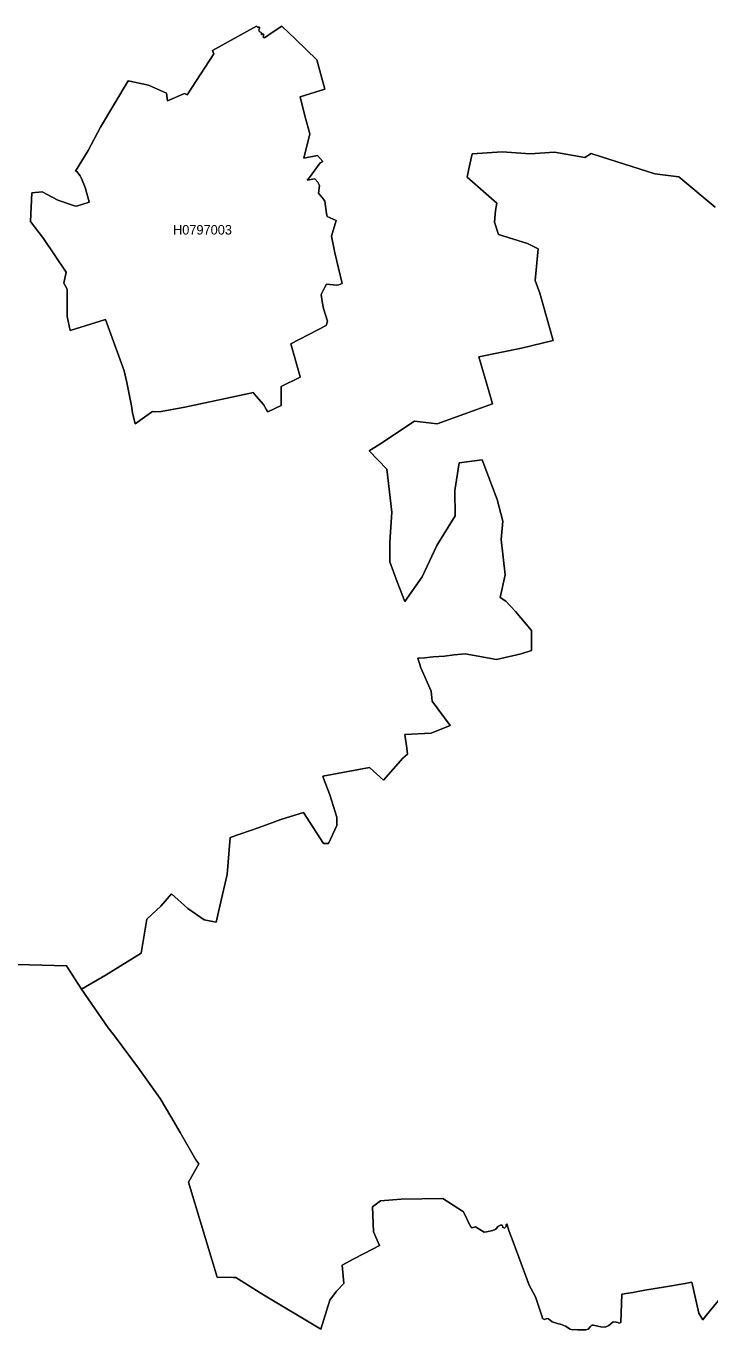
# Model space of a CAD drawing. Extents: x 369010 to 739155, y 6377141 to 6616555.
# Drawn here: x 604251 to 611414, y 6434338 to 6447997 of the extents above; entities that cross this region are included whole.
import ezdxf
from ezdxf.enums import TextEntityAlignment as Align

# ---------------------------------------------------------------- set-up
doc = ezdxf.new("R2010")
doc.units = 0
doc.header["$LTSCALE"] = 40
doc.layers.add('1', color=7, linetype='Continuous', lineweight=13)
doc.layers.add('2', color=7, linetype='Continuous')

msp = doc.modelspace()

# ---------------------------------------------------------------- linework, layer by layer
at = {"layer": '1'}
for points in [[(606675.1, 6447984.81), (606663.35, 6447993.91), (606204.91, 6447739.53), (606219.14, 6447704.28), (605939.6, 6447274.96), (605909.65, 6447291.02), (605732.39, 6447212.4), (605720.64, 6447292.67), (605531.8, 6447377.57), (605338.66, 6447418.12), (605318.8, 6447421.6), (605029.66, 6446938.66), (604901.4, 6446693.05), (604768.83, 6446477.07), (604784.39, 6446474.42), (604818.15, 6446428.08), (604831.56, 6446401.1), (604870.45, 6446306.27), (604912.16, 6446155.49), (604913.15, 6446150.69), (604779.26, 6446110.64), (604756.91, 6446113.12), (604582.8, 6446172.21), (604419.12, 6446259.26), (604310.88, 6446248.34), (604296.65, 6445950.27), (604432.03, 6445769.87), (604670.35, 6445419.17), (604645.86, 6445303.64), (604682.6, 6445242.08), (604680.28, 6444954.43), (604711.57, 6444806.14), (605084.61, 6444922.32), (605167.2, 6444693.43), (605279.08, 6444384.27), (605305.89, 6444264.28), (605354.71, 6444019.66), (605365.14, 6443944.53), (605395.26, 6443830.82), (605563.58, 6443950.81), (605574.5, 6443957.6), (605593.54, 6443956.94), (605667.19, 6443957.93), (605912.63, 6444004.44), (606292.62, 6444084.87), (606632.24, 6444159.68), (606638.03, 6444149.25), (606738.16, 6444031.58), (606770.43, 6443977.79), (606782.85, 6443957.1), (606924.35, 6444023.31), (606922.04, 6444221.91), (607123.29, 6444319.23), (607117.99, 6444336.6), (607023.99, 6444666.62), (607396.04, 6444860.26), (607407.29, 6444905.94), (607366.41, 6445036.69), (607352.51, 6445111.33), (607341.09, 6445186.47), (607380.15, 6445260.94), (607396.54, 6445292.22), (607466.88, 6445284.45), (607504.94, 6445281.8), (607528.44, 6445287.09), (607560.55, 6445299.34), (607486.9, 6445621.25), (607449.17, 6445795.19), (607498.98, 6445958.87), (607404.48, 6446002.24), (607398.03, 6446033.02), (607382.14, 6446160.79), (607366.41, 6446183.63), (607315.77, 6446244.87), (607323.88, 6446326.96), (607306.5, 6446362.21), (607275.88, 6446395.31), (607196.77, 6446383.72), (607219.28, 6446409.54), (607332.49, 6446565.12), (607360.29, 6446578.69), (607302.03, 6446639.76), (607158.87, 6446613.44), (607223.42, 6446868.48), (607172.44, 6447055.83), (607121.97, 6447255.93), (607380.98, 6447336.86), (607296.08, 6447644.04), (607073.64, 6447858.86), (606929.98, 6447996.56), (606830.02, 6447928.87), (606750.24, 6447873.42), (606743.95, 6447876.24), (606737.5, 6447878.56), (606733.53, 6447884.84), (606737.5, 6447897.09), (606739.82, 6447904.04), (606737.5, 6447911.49), (606732.37, 6447913.81), (606722.6, 6447906.86)], [(607073.64, 6447858.86), (607296.08, 6447644.04), (607380.98, 6447336.86), (607121.97, 6447255.93), (607172.44, 6447055.83), (607223.42, 6446868.48), (607158.87, 6446613.44), (607302.03, 6446639.76), (607360.29, 6446578.69), (607332.49, 6446565.12), (607219.28, 6446409.54), (607196.77, 6446383.72), (607275.88, 6446395.31), (607306.5, 6446362.21), (607323.88, 6446326.96), (607315.77, 6446244.87), (607366.41, 6446183.63), (607382.14, 6446160.79), (607398.03, 6446033.02), (607404.48, 6446002.24), (607498.98, 6445958.87), (607449.17, 6445795.19), (607486.9, 6445621.25), (607560.55, 6445299.34), (607528.44, 6445287.09), (607504.94, 6445281.8), (607466.88, 6445284.45), (607396.54, 6445292.22), (607380.15, 6445260.94), (607341.09, 6445186.47), (607352.51, 6445111.33), (607366.41, 6445036.69), (607407.29, 6444905.94), (607396.04, 6444860.26), (607023.99, 6444666.62), (607117.99, 6444336.6), (607123.29, 6444319.23), (606922.04, 6444221.91), (606924.35, 6444023.31), (606782.85, 6443957.1), (606770.43, 6443977.79), (606738.16, 6444031.58), (606638.03, 6444149.25), (606632.24, 6444159.68), (606292.62, 6444084.87), (605912.63, 6444004.44), (605667.19, 6443957.93), (605593.54, 6443956.94), (605574.5, 6443957.6), (605563.58, 6443950.81), (605395.26, 6443830.82), (605365.14, 6443944.53), (605354.71, 6444019.66), (605305.89, 6444264.28), (605279.08, 6444384.27), (605167.2, 6444693.43), (605084.61, 6444922.32), (604711.57, 6444806.14), (604680.28, 6444954.43), (604682.6, 6445242.08), (604645.86, 6445303.64), (604670.35, 6445419.17), (604432.03, 6445769.87), (604296.65, 6445950.27), (604310.88, 6446248.34), (604419.12, 6446259.26), (604582.8, 6446172.21), (604756.91, 6446113.12), (604779.26, 6446110.64), (604913.15, 6446150.69), (604912.16, 6446155.49), (604870.45, 6446306.27), (604831.56, 6446401.1), (604818.15, 6446428.08), (604784.39, 6446474.42), (604768.83, 6446477.07), (604901.4, 6446693.05), (605029.66, 6446938.66), (605318.8, 6447421.6), (605338.66, 6447418.12), (605531.8, 6447377.57), (605720.64, 6447292.67), (605732.39, 6447212.4), (605909.65, 6447291.02), (605939.6, 6447274.96), (606219.14, 6447704.28), (606204.91, 6447739.53), (606663.35, 6447993.91), (606675.1, 6447984.81), (606692.98, 6447985.47), (606697.61, 6447983.65), (606697.12, 6447970.91), (606689.5, 6447956.34), (606691.32, 6447944.26), (606699.93, 6447936.65), (606714.99, 6447930.85), (606718.47, 6447925.72), (606717.31, 6447909.17), (606722.6, 6447906.86), (606732.37, 6447913.81)], [(606722.6, 6447906.86), (606717.31, 6447909.17), (606718.47, 6447925.72), (606714.99, 6447930.85), (606699.93, 6447936.65), (606691.32, 6447944.26), (606689.5, 6447956.34), (606697.12, 6447970.91), (606697.61, 6447983.65), (606692.98, 6447985.47), (606675.1, 6447984.81)], [(606732.37, 6447913.81), (606737.5, 6447911.49), (606739.82, 6447904.04), (606737.5, 6447897.09), (606733.53, 6447884.84), (606737.5, 6447878.56), (606743.95, 6447876.24), (606750.24, 6447873.42), (606830.02, 6447928.87), (606929.98, 6447996.56), (607073.64, 6447858.86)], [(611469.76, 6446099.22), (611088.6, 6446416.16), (610836.7, 6446447.11), (610279.78, 6446627.34), (610170.55, 6446662.93), (610105.51, 6446621.22), (609785.42, 6446677.33), (609532.86, 6446659.29), (609237.11, 6446679.81), (608922.15, 6446659.29), (608887.73, 6446499.41), (608871.51, 6446412.52), (609181.66, 6446140.76), (609169.75, 6446065.29), (609158.16, 6445944.14), (609200.03, 6445811.74), (609505.06, 6445719.22), (609614.29, 6445661.79), (609582.84, 6445331.45), (609632.83, 6445200.2), (609770.86, 6444703.03), (609440.18, 6444623.75), (608993.98, 6444532.56), (609101.72, 6444161), (609137.31, 6444041.01), (608558.71, 6443829.33), (608318.56, 6443856.15), (607955.44, 6443616.33), (607843.89, 6443548.81), (608028.76, 6443354.01), (608081.56, 6442906.15), (608061.2, 6442589.54), (608062.86, 6442383.33), (608138.33, 6442174.13), (608218.59, 6441967.41), (608398.5, 6442227.92), (608554.9, 6442555.12), (608745.06, 6442864.94), (608740.43, 6443131.07), (608785.94, 6443422.69), (609026.75, 6443453.97), (609185.63, 6443037.4), (609243.4, 6442809.33), (609227.84, 6442618.84), (609270.04, 6442246.62), (609218.4, 6442011.77), (609277.82, 6441973.7), (609378.61, 6441863.81), (609545.94, 6441665.04), (609544.45, 6441454.02), (609437.7, 6441419.6), (609178.19, 6441361.01), (608851.32, 6441420.92), (608736.29, 6441409.67), (608633.68, 6441397.75), (608515.01, 6441390.3), (608423.82, 6441380.37), (608354.47, 6441374.74), (608386.91, 6441272.3), (608493.5, 6441030.5), (608504.09, 6440925.57), (608694.25, 6440670.86), (608494.32, 6440590.26), (608219.26, 6440575.86), (608239.94, 6440431.54), (608248.05, 6440370.96), (608199.23, 6440327.93), (607996.65, 6440098.71), (607849.19, 6440229.79), (607360.95, 6440138.6), (607370.22, 6440108.64), (607433.28, 6439941.98), (607506.76, 6439708.28), (607504.94, 6439622.72), (607419.38, 6439433.88), (607366.41, 6439435.2), (607157.71, 6439758.93), (606918.4, 6439684.62), (606692.65, 6439600.21), (606388.29, 6439495.94), (606357.17, 6439109.82), (606310, 6438898.14), (606240.66, 6438608.01), (606115.87, 6438634.49), (605944.4, 6438753), (605772.94, 6438906.91), (605663.88, 6438775.84), (605515.09, 6438642.11), (605458.32, 6438283.96)], [(608028.76, 6443354.01), (607843.89, 6443548.81), (607955.44, 6443616.33), (608318.56, 6443856.15), (608558.71, 6443829.33), (609137.31, 6444041.01), (609101.72, 6444161), (608993.98, 6444532.56), (609440.18, 6444623.75), (609770.86, 6444703.03), (609632.83, 6445200.2), (609582.84, 6445331.45), (609614.29, 6445661.79), (609505.06, 6445719.22), (609200.03, 6445811.74), (609158.16, 6445944.14), (609169.75, 6446065.29), (609181.66, 6446140.76), (608871.51, 6446412.52), (608887.73, 6446499.41), (608922.15, 6446659.29), (609237.11, 6446679.81), (609532.86, 6446659.29), (609785.42, 6446677.33), (610105.51, 6446621.22), (610170.55, 6446662.93), (610279.78, 6446627.34), (610836.7, 6446447.11), (611088.6, 6446416.16), (611469.76, 6446099.22)], [(604027.54, 6438170.59), (604673.66, 6438151.72), (604831.22, 6437907.1), (605088.42, 6438059.53), (605458.32, 6438283.96), (605515.09, 6438642.11), (605663.88, 6438775.84), (605772.94, 6438906.91), (605944.4, 6438753), (606115.87, 6438634.49), (606240.66, 6438608.01), (606310, 6438898.14), (606357.17, 6439109.82), (606388.29, 6439495.94), (606692.65, 6439600.21), (606918.4, 6439684.62), (607157.71, 6439758.93), (607366.41, 6439435.2), (607419.38, 6439433.88), (607504.94, 6439622.72), (607506.76, 6439708.28), (607433.28, 6439941.98), (607370.22, 6440108.64), (607360.95, 6440138.6), (607849.19, 6440229.79), (607996.65, 6440098.71), (608199.23, 6440327.93), (608248.05, 6440370.96), (608239.94, 6440431.54), (608219.26, 6440575.86), (608494.32, 6440590.26), (608694.25, 6440670.86), (608504.09, 6440925.57), (608493.5, 6441030.5), (608386.91, 6441272.3), (608354.47, 6441374.74), (608423.82, 6441380.37), (608515.01, 6441390.3), (608633.68, 6441397.75), (608736.29, 6441409.67), (608851.32, 6441420.92), (609178.19, 6441361.01), (609437.7, 6441419.6), (609544.45, 6441454.02), (609545.94, 6441665.04), (609378.61, 6441863.81), (609277.82, 6441973.7), (609218.4, 6442011.77), (609270.04, 6442246.62), (609227.84, 6442618.84), (609243.4, 6442809.33), (609185.63, 6443037.4), (609026.75, 6443453.97), (608785.94, 6443422.69), (608740.43, 6443131.07), (608745.06, 6442864.94), (608554.9, 6442555.12), (608398.5, 6442227.92), (608218.59, 6441967.41), (608138.33, 6442174.13), (608062.86, 6442383.33), (608061.2, 6442589.54), (608081.56, 6442906.15), (608028.76, 6443354.01)], [(605458.32, 6438283.96), (605088.42, 6438059.53), (604831.22, 6437907.1)], [(609138.96, 6435379.69), (609074.91, 6435366.45), (609048.76, 6435363.31), (608958.56, 6435417.59), (608923.64, 6435406.17), (608906.59, 6435420.74), (608831.62, 6435576.48), (608614.98, 6435716.33), (608179.2, 6435709.38), (607964.22, 6435692.33), (607880.47, 6435628.11), (607891.39, 6435365.79), (607954.12, 6435222.8), (607887.92, 6435187.38), (607682.53, 6435082.78), (607562.04, 6435016.58), (607580.08, 6434824.92), (607501.96, 6434743.66), (607432.62, 6434650.98), (607338.94, 6434344.63), (606720.95, 6434717.84), (606448.03, 6434886.66), (606418.74, 6434887.15), (606251.25, 6434889.3), (605950.69, 6435886.3), (606061.08, 6436078.95), (606029.14, 6436118.5), (605865.62, 6436406.65), (605767.81, 6436574.96), (605655.27, 6436763.47), (605427.54, 6437080.58), (605178.12, 6437420.36), (605110.76, 6437501.62), (604831.22, 6437907.1), (604673.66, 6438151.72), (604027.54, 6438170.59)], [(604831.22, 6437907.1), (605110.76, 6437501.62), (605178.12, 6437420.36), (605427.54, 6437080.58), (605655.27, 6436763.47), (605767.81, 6436574.96), (605865.62, 6436406.65), (606029.14, 6436118.5), (606061.08, 6436078.95), (605950.69, 6435886.3), (606251.25, 6434889.3), (606418.74, 6434887.15), (606448.03, 6434886.66), (606720.95, 6434717.84), (607338.94, 6434344.63), (607432.62, 6434650.98), (607501.96, 6434743.66), (607580.08, 6434824.92), (607562.04, 6435016.58), (607682.53, 6435082.78), (607887.92, 6435187.38), (607954.12, 6435222.8), (607891.39, 6435365.79), (607880.47, 6435628.11), (607964.22, 6435692.33), (608179.2, 6435709.38), (608614.98, 6435716.33), (608831.62, 6435576.48), (608906.59, 6435420.74), (608923.64, 6435406.17), (608958.56, 6435417.59), (609048.76, 6435363.31), (609074.91, 6435366.45), (609138.96, 6435379.69), (609166.27, 6435391.94), (609179.18, 6435399.88), (609193.91, 6435422.89), (609220.39, 6435435.8), (609237.6, 6435433.98), (609243.56, 6435423.39), (609240.91, 6435413.13), (609261.6, 6435406.01), (609271.7, 6435413.13), (609279.97, 6435423.22), (609280.47, 6435435.47), (609280.47, 6435443.91), (609285.43, 6435449.04), (609312.41, 6435368.44), (609351.64, 6435259.37), (609520.12, 6434807.88), (609587.97, 6434685.07), (609656.66, 6434475.71), (609659.14, 6434457.34), (609682.15, 6434448.57), (609706.14, 6434459.33), (609724.35, 6434453.04), (609762.91, 6434421.43), (609827.79, 6434401.23), (609849.97, 6434397.92), (609901.44, 6434378.39), (609950.26, 6434346.45), (609975.92, 6434339.5), (609993.79, 6434342.31), (610025.73, 6434339.5), (610095.74, 6434338.34), (610114.11, 6434338.67), (610138.94, 6434344.96), (610163.27, 6434374.09), (610178.66, 6434388.49), (610192.56, 6434388.49), (610238.41, 6434379.22), (610273.16, 6434369.13), (610316.03, 6434365.98), (610356.91, 6434383.03), (610401.76, 6434422.09), (610430.39, 6434420.27), (610451.08, 6434415.14), (610462.5, 6434408.85), (610482.69, 6434415.8), (610493.12, 6434712.71), (610605.82, 6434731.58), (610734.09, 6434755.58), (610947.59, 6434789.67), (611155.79, 6434824.92), (611225.97, 6434837.67), (611297.47, 6434512.62), (611339.5, 6434445.26), (611358.04, 6434467.27), (611502.86, 6434648.17)], [(611502.86, 6434648.17), (611358.04, 6434467.27), (611339.5, 6434445.26), (611297.47, 6434512.62), (611225.97, 6434837.67), (611155.79, 6434824.92), (610947.59, 6434789.67), (610734.09, 6434755.58), (610605.82, 6434731.58), (610493.12, 6434712.71), (610482.69, 6434415.8), (610462.5, 6434408.85), (610451.08, 6434415.14), (610430.39, 6434420.27), (610401.76, 6434422.09), (610356.91, 6434383.03), (610316.03, 6434365.98), (610273.16, 6434369.13), (610238.41, 6434379.22), (610192.56, 6434388.49), (610178.66, 6434388.49), (610163.27, 6434374.09), (610138.94, 6434344.96), (610114.11, 6434338.67), (610095.74, 6434338.34), (610025.73, 6434339.5), (609993.79, 6434342.31), (609975.92, 6434339.5), (609950.26, 6434346.45), (609901.44, 6434378.39), (609849.97, 6434397.92), (609827.79, 6434401.23), (609762.91, 6434421.43), (609724.35, 6434453.04), (609706.14, 6434459.33), (609682.15, 6434448.57), (609659.14, 6434457.34), (609656.66, 6434475.71), (609587.97, 6434685.07), (609520.12, 6434807.88), (609351.64, 6435259.37), (609312.41, 6435368.44), (609285.43, 6435449.04), (609280.47, 6435443.91), (609280.47, 6435435.47), (609279.97, 6435423.22), (609271.7, 6435413.13), (609261.6, 6435406.01), (609240.91, 6435413.13), (609243.56, 6435423.39), (609237.6, 6435433.98), (609220.39, 6435435.8), (609193.91, 6435422.89), (609179.18, 6435399.88), (609166.27, 6435391.94), (609138.96, 6435379.69)]]:
    msp.add_lwpolyline(points, dxfattribs=at)

# ---------------------------------------------------------------- texts
at = {"layer": '2'}
msp.add_text('H0797003', height=100, dxfattribs=at).set_placement((606098.94, 6445812.31), align=Align.CENTER)

doc.saveas('drawing.dxf')
